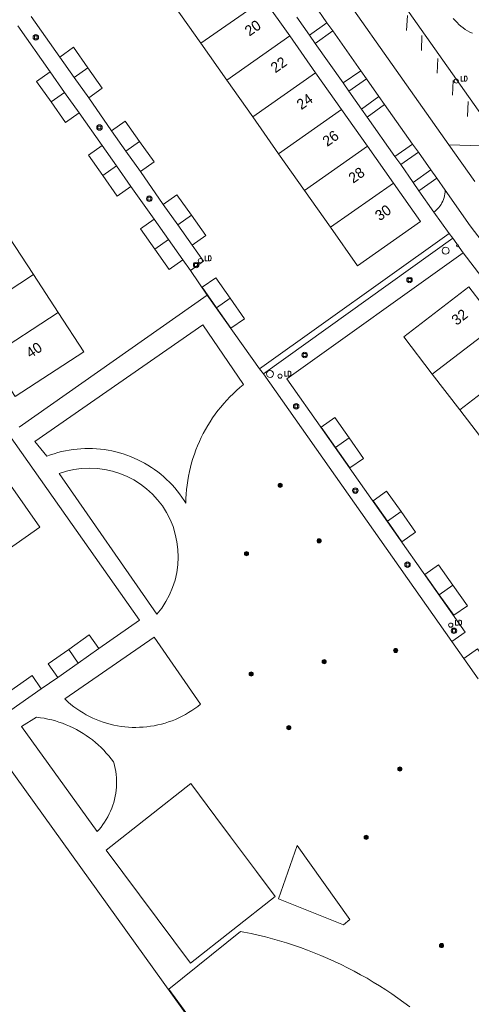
# Model space of a CAD drawing. Header units: metres. Extents: x 138165 to 154469, y 480134 to 494189.
# Tile 1001 of 1056: x 151196 to 151250, y 483841 to 483959. Entities that reach past the tile are written whole.
import ezdxf

# ---------------------------------------------------------------- set-up
doc = ezdxf.new("R2010")
doc.units = ezdxf.units.M
doc.header["$LTSCALE"] = 0.001
doc.header["$MEASUREMENT"] = 0
for name, color, linetype, lineweight in [('Level 5', 7, 'Continuous', 0), ('TOP-L-terrein schutting raster hek leuning', 7, 'Continuous', 0), ('TOP-L-topo objecten punt', 7, 'Continuous', 0), ('TOP-L-topo objecten vlak', 7, 'Continuous', 0), ('TOP-L-verharding vangrail', 7, 'Continuous', 0), ('TOP-T-topo huisnummering naamgeving', 7, 'Continuous', 0)]:
    doc.layers.add(name, color=color, linetype=linetype, lineweight=lineweight)
doc.styles.add('Style-INTL_ISO', font='INTL_ISO.shx')
doc.styles.add('Style-STANDARD', font='STANDARD.shx')

# ---------------------------------------------------------------- blocks, each defined once
blk = doc.blocks.new('24')
at = {"layer": 'TOP-L-topo objecten punt', "color": 7, "linetype": 'Continuous', "lineweight": 0}
for radius in [0.025, 0.0182, 0.0115, 0.005]:
    blk.add_circle((0, 0), radius, dxfattribs=at)
blk = doc.blocks.new('121')
at = {"layer": 'TOP-L-topo objecten punt', "color": 7, "linetype": 'Continuous', "lineweight": 0}
blk.add_circle((0, 0), 0.025, dxfattribs=at)
at = {"layer": 'TOP-L-topo objecten punt', "color": 7, "linetype": 'Continuous', "lineweight": 0, "style": 'Style-STANDARD'}
blk.add_text('LD', height=0.06, dxfattribs=at).set_placement((0.0483, 0))
blk = doc.blocks.new('39')
at = {"layer": 'TOP-L-topo objecten punt', "color": 7, "linetype": 'Continuous', "lineweight": 0}
for p, q in [((0.0175, 0.0175), (-0.0175, 0.0175)), ((-0.0175, 0.0175), (-0.0175, -0.0175)), ((0.0175, 0.0175), (0.0175, -0.0175)), ((0.0175, -0.0175), (-0.0175, -0.0175))]:
    blk.add_line(p, q, dxfattribs=at)
blk.add_circle((0, 0), 0.0332, dxfattribs=at)
blk = doc.blocks.new('*U13')
at = {"layer": 'Level 5', "color": 7, "linetype": 'Continuous', "lineweight": 0}
blk.add_circle((0, 0), 0.0415, dxfattribs=at)
blk = doc.blocks.new('150')
at = {"layer": 'Level 5', "color": 7, "linetype": 'Continuous', "lineweight": 0}
blk.add_blockref('*U13', (0, 0), dxfattribs=at)
blk = doc.blocks.new('10')
at = {"layer": 'TOP-L-topo objecten punt', "linetype": 'Continuous', "lineweight": 0}
blk.add_circle((0, 0), 0.0125, dxfattribs=at)

msp = doc.modelspace()

# ---------------------------------------------------------------- linework, layer by layer
at = {"layer": 'TOP-L-terrein schutting raster hek leuning', "flags": 128}
msp.add_lwpolyline([(151226.13, 483854.29), (151223.91, 483857.27), (151220.8, 483861.43), (151219.02, 483863.8), (151216.03, 483867.85), (151205.88, 483859.86), (151216, 483846.3), (151226.13, 483854.29)], dxfattribs=at)
at = {"layer": 'TOP-L-topo objecten vlak', "flags": 128}
for points in [[(151246.98, 483944.44), (151228.32, 483970.95)], [(151246.98, 483944.44), (151253.56, 483944.26), (151234.92, 483970.73)], [(151224.77, 483961.94), (151217.23, 483956.63)], [(151227.89, 483957.53), (151224.77, 483961.94)], [(151230.85, 483961.26), (151232.36, 483959.09)], [(151214.12, 483961.04), (151217.23, 483956.63)], [(151200.33, 483954.99), (151196.9, 483959.85)], [(151230.26, 483957.59), (151228.75, 483959.75)], [(151232.36, 483959.09), (151230.26, 483957.59)], [(151232.36, 483959.09), (151233.06, 483958.13)], [(151247.51, 483959.59), (151247.72, 483959.35), (151247.95, 483959.11), (151248.18, 483958.89), (151248.42, 483958.68), (151248.68, 483958.49), (151248.94, 483958.3), (151249.22, 483958.13), (151249.5, 483957.98), (151249.79, 483957.83)], [(151195.31, 483958.71), (151199.17, 483953.2)], [(151230.26, 483957.59), (151230.96, 483956.62)], [(151230.96, 483956.62), (151233.06, 483958.13)], [(151233.06, 483958.13), (151236.42, 483953.33)], [(151217.23, 483956.63), (151220.34, 483952.21)], [(151220.34, 483952.21), (151227.89, 483957.53)], [(151231, 483953.11), (151227.89, 483957.53)], [(151234.29, 483951.89), (151230.96, 483956.62)], [(151203.7, 483953.69), (151201.97, 483956.15), (151200.33, 483954.99)], [(151202.06, 483952.54), (151200.33, 483954.99)], [(151199.17, 483953.2), (151197.54, 483952.05), (151199.27, 483949.6)], [(151199.17, 483953.2), (151200.9, 483950.75)], [(151202.06, 483952.54), (151203.7, 483953.69)], [(151203.79, 483950.09), (151205.42, 483951.24), (151203.7, 483953.69)], [(151231, 483953.11), (151223.45, 483947.8)], [(151234.11, 483948.7), (151231, 483953.11)], [(151236.42, 483953.33), (151234.29, 483951.89)], [(151236.42, 483953.33), (151237.1, 483952.38)], [(151203.79, 483950.09), (151202.06, 483952.54)], [(151220.34, 483952.21), (151223.45, 483947.8)], [(151234.29, 483951.89), (151234.98, 483950.89)], [(151234.98, 483950.89), (151237.1, 483952.38)], [(151237.1, 483952.38), (151238.59, 483950.25)], [(151199.27, 483949.6), (151200.9, 483950.75)], [(151200.9, 483950.75), (151202.63, 483948.3)], [(151236.49, 483948.74), (151234.98, 483950.89)], [(151199.27, 483949.6), (151201, 483947.15), (151202.63, 483948.3)], [(151206.53, 483946.15), (151203.79, 483950.09)], [(151238.59, 483950.25), (151236.49, 483948.74)], [(151238.59, 483950.25), (151239.27, 483949.29)], [(151202.63, 483948.3), (151205.4, 483944.37)], [(151234.11, 483948.7), (151226.56, 483943.38)], [(151237.22, 483944.29), (151234.11, 483948.7)], [(151236.49, 483948.74), (151237.17, 483947.79)], [(151237.17, 483947.79), (151239.27, 483949.29)], [(151239.27, 483949.29), (151242.62, 483944.53)], [(151209.89, 483944.85), (151208.17, 483947.3), (151206.53, 483946.15)], [(151223.45, 483947.8), (151226.56, 483943.38)], [(151240.51, 483943.06), (151237.17, 483947.79)], [(151208.26, 483943.7), (151206.53, 483946.15)], [(151208.26, 483943.7), (151209.89, 483944.85)], [(151209.99, 483941.25), (151211.62, 483942.4), (151209.89, 483944.85)], [(151205.4, 483944.37), (151203.77, 483943.22), (151205.49, 483940.76)], [(151205.4, 483944.37), (151207.13, 483941.92)], [(151209.99, 483941.25), (151208.26, 483943.7)], [(151237.22, 483944.29), (151229.67, 483938.97)], [(151240.33, 483939.87), (151237.22, 483944.29)], [(151242.62, 483944.53), (151240.51, 483943.06)], [(151241.21, 483942.09), (151243.32, 483943.57)], [(151242.62, 483944.53), (151243.32, 483943.57)], [(151243.32, 483943.57), (151244.83, 483941.44)], [(151250.07, 483940.05), (151246.98, 483944.44)], [(151226.56, 483943.38), (151229.67, 483938.97)], [(151240.51, 483943.06), (151241.21, 483942.09)], [(151205.49, 483940.76), (151207.13, 483941.92)], [(151207.13, 483941.92), (151208.86, 483939.46)], [(151212.73, 483937.31), (151209.99, 483941.25)], [(151242.7, 483939.94), (151241.21, 483942.09)], [(151244.83, 483941.44), (151242.7, 483939.94)], [(151244.83, 483941.44), (151245.52, 483940.46)], [(151205.49, 483940.76), (151207.22, 483938.31), (151208.86, 483939.46)], [(151240.33, 483939.87), (151232.78, 483934.56)], [(151232.78, 483934.56), (151236.03, 483929.95), (151243.57, 483935.27), (151240.33, 483939.87)], [(151242.7, 483939.94), (151243.39, 483938.95)], [(151243.39, 483938.95), (151245.52, 483940.46)], [(151245.52, 483940.46), (151246.53, 483939.01)], [(151208.86, 483939.46), (151211.62, 483935.54)], [(151229.67, 483938.97), (151232.78, 483934.56)], [(151245.19, 483936.39), (151243.39, 483938.95)], [(151246.53, 483939.01), (151246.52, 483938.78), (151246.5, 483938.56), (151246.46, 483938.34), (151246.4, 483938.12), (151246.33, 483937.9), (151246.25, 483937.69), (151246.15, 483937.49), (151246.04, 483937.29), (151245.91, 483937.1), (151245.77, 483936.93), (151245.62, 483936.76), (151245.45, 483936.6), (151245.28, 483936.46), (151245.19, 483936.39)], [(151246.53, 483939.01), (151249.54, 483934.72), (151253.71, 483929.24)], [(151216.1, 483936.01), (151214.37, 483938.46), (151212.73, 483937.31)], [(151214.46, 483934.85), (151212.73, 483937.31)], [(151245.19, 483936.39), (151247.02, 483933.83)], [(151211.62, 483935.54), (151209.99, 483934.39), (151211.71, 483931.94)], [(151211.62, 483935.54), (151213.35, 483933.09)], [(151214.46, 483934.85), (151216.1, 483936.01)], [(151216.19, 483932.4), (151217.82, 483933.56), (151216.1, 483936.01)], [(151216.19, 483932.4), (151214.46, 483934.85)], [(151197.17, 483928.88), (151194.22, 483933.4)], [(151211.71, 483931.94), (151213.35, 483933.09)], [(151213.35, 483933.09), (151215.08, 483930.64)], [(151224.25, 483917.59), (151247.02, 483933.83)], [(151247.44, 483933.27), (151224.75, 483916.99)], [(151247.02, 483933.83), (151247.44, 483933.27)], [(151247.44, 483933.27), (151248.7, 483931.51)], [(151211.71, 483931.94), (151213.44, 483929.48), (151215.08, 483930.64)], [(151215.99, 483929.39), (151217.56, 483930.5), (151216.19, 483932.4)], [(151215.08, 483930.64), (151215.99, 483929.39)], [(151247.33, 483884.86), (151248.91, 483885.98), (151227.55, 483916.39), (151248.7, 483931.51)], [(151248.7, 483931.51), (151250.91, 483928.59)], [(151217.99, 483926.44), (151215.99, 483929.39)], [(151197.17, 483928.88), (151188.95, 483923.5)], [(151200.13, 483924.36), (151197.17, 483928.88)], [(151220.75, 483926.06), (151219.02, 483928.51), (151217.39, 483927.36), (151219.12, 483924.91)], [(151252.79, 483922.93), (151249.36, 483927.4), (151241.56, 483921.42), (151244.99, 483916.95)], [(151195.47, 483910.59), (151217.99, 483926.44)], [(151217.99, 483926.44), (151224.25, 483917.59)], [(151219.12, 483924.91), (151220.84, 483922.45), (151222.48, 483923.6), (151220.75, 483926.06)], [(151219.12, 483924.91), (151220.75, 483926.06)], [(151200.13, 483924.36), (151191.9, 483918.98)], [(151191.9, 483918.98), (151194.98, 483914.27), (151203.21, 483919.64), (151200.13, 483924.36)], [(151197.35, 483908.86), (151217.47, 483922.86), (151222.36, 483915.7), (151222.33, 483915.68), (151221.91, 483915.33), (151221.5, 483914.97), (151221.1, 483914.6), (151220.72, 483914.22), (151220.34, 483913.82), (151219.98, 483913.42), (151219.63, 483913), (151219.29, 483912.58), (151218.96, 483912.14), (151218.65, 483911.7), (151218.35, 483911.24), (151218.06, 483910.78), (151217.79, 483910.31), (151217.53, 483909.83), (151217.29, 483909.35), (151217.06, 483908.85), (151216.84, 483908.36), (151216.64, 483907.85), (151216.46, 483907.34), (151216.29, 483906.82), (151216.13, 483906.3), (151215.99, 483905.78), (151215.86, 483905.25), (151215.76, 483904.72), (151215.66, 483904.18), (151215.59, 483903.64), (151215.52, 483903.1), (151215.48, 483902.56), (151215.45, 483902.02), (151215.44, 483901.47), (151215.23, 483901.8), (151214.96, 483902.19), (151214.69, 483902.57), (151214.4, 483902.94), (151214.1, 483903.3), (151213.79, 483903.65), (151213.46, 483903.99), (151213.13, 483904.31), (151212.78, 483904.63), (151212.43, 483904.93), (151212.06, 483905.22), (151211.68, 483905.5), (151211.3, 483905.76), (151210.9, 483906.01), (151210.5, 483906.25), (151210.09, 483906.47), (151209.67, 483906.68), (151209.24, 483906.88), (151208.81, 483907.06), (151208.37, 483907.23), (151207.93, 483907.38), (151207.48, 483907.51), (151207.03, 483907.63), (151206.57, 483907.74), (151206.11, 483907.83), (151205.65, 483907.9), (151205.19, 483907.96), (151204.72, 483908), (151204.25, 483908.02), (151203.79, 483908.03), (151203.32, 483908.03), (151202.85, 483908), (151202.39, 483907.96), (151201.92, 483907.91), (151201.46, 483907.84), (151201, 483907.75), (151200.54, 483907.65), (151200.09, 483907.53), (151199.64, 483907.4), (151199.19, 483907.25), (151198.76, 483907.09), (151197.35, 483908.86)], [(151252.79, 483922.93), (151244.99, 483916.95)], [(151256.08, 483918.65), (151248.28, 483912.67)], [(151224.75, 483916.99), (151224.25, 483917.59)], [(151224.75, 483916.99), (151247.33, 483884.86)], [(151244.99, 483916.95), (151248.28, 483912.67)], [(151235.01, 483909.29), (151233.29, 483911.74), (151231.65, 483910.59), (151233.38, 483908.14)], [(151248.28, 483912.67), (151251.57, 483908.38)], [(151204.99, 483884.02), (151209.88, 483887.42), (151194.22, 483909.69)], [(151235.01, 483909.29), (151233.38, 483908.14)], [(151233.38, 483908.14), (151235.11, 483905.69), (151236.74, 483906.84), (151235.01, 483909.29)], [(151193.33, 483895.36), (151197.93, 483898.6), (151192.62, 483906.15), (151188.02, 483902.91)], [(151200.23, 483905.01), (151201.11, 483905.3), (151202.02, 483905.5), (151202.94, 483905.63), (151203.87, 483905.67), (151204.8, 483905.63), (151205.73, 483905.52), (151206.64, 483905.32), (151207.53, 483905.04), (151208.39, 483904.68), (151209.21, 483904.25), (151210, 483903.75), (151210.74, 483903.18), (151211.42, 483902.55), (151212.05, 483901.87), (151212.62, 483901.13), (151213.12, 483900.34), (151213.54, 483899.51), (151213.9, 483898.65), (151214.17, 483897.76), (151214.37, 483896.85), (151214.49, 483895.93), (151214.52, 483895), (151214.48, 483894.07), (151214.35, 483893.14), (151214.14, 483892.24), (151213.85, 483891.35), (151213.49, 483890.49), (151213.05, 483889.67), (151212.54, 483888.89), (151211.97, 483888.16), (151200.23, 483905.01)], [(151241.24, 483900.46), (151239.51, 483902.91), (151237.88, 483901.76), (151239.61, 483899.3)], [(151239.61, 483899.3), (151241.33, 483896.85), (151242.97, 483898), (151241.24, 483900.46)], [(151239.61, 483899.3), (151241.24, 483900.46)], [(151247.47, 483891.62), (151245.74, 483894.07), (151244.1, 483892.92), (151245.83, 483890.47)], [(151245.83, 483890.47), (151247.56, 483888.02), (151249.19, 483889.17), (151247.47, 483891.62)], [(151245.83, 483890.47), (151247.47, 483891.62)], [(151198.1, 483879.21), (151197, 483880.8), (151176.44, 483866.33), (151161.9, 483886.97)], [(151204.99, 483884.02), (151203.84, 483885.66), (151201.39, 483883.93)], [(151217.21, 483877.36), (151216.86, 483877.09), (151216.51, 483876.82), (151216.14, 483876.58), (151215.77, 483876.34), (151215.38, 483876.12), (151214.99, 483875.91), (151214.59, 483875.71), (151214.19, 483875.53), (151213.78, 483875.37), (151213.36, 483875.22), (151212.94, 483875.08), (151212.51, 483874.96), (151212.08, 483874.86), (151211.64, 483874.77), (151211.21, 483874.7), (151210.77, 483874.64), (151210.33, 483874.6), (151209.88, 483874.58), (151209.44, 483874.57), (151209, 483874.57), (151208.55, 483874.6), (151208.11, 483874.64), (151207.67, 483874.69), (151207.24, 483874.76), (151206.8, 483874.85), (151206.37, 483874.95), (151205.94, 483875.07), (151205.52, 483875.2), (151205.1, 483875.35), (151204.69, 483875.51), (151204.28, 483875.69), (151203.88, 483875.88), (151203.49, 483876.09), (151203.11, 483876.31), (151202.73, 483876.54), (151202.36, 483876.79), (151202.01, 483877.05), (151201.66, 483877.33), (151201.32, 483877.61), (151200.99, 483877.91), (151200.91, 483877.98), (151211.65, 483885.4), (151217.21, 483877.36)], [(151247.33, 483884.86), (151248.75, 483882.85)], [(151201.39, 483883.93), (151198.94, 483882.2), (151200.09, 483880.57)], [(151202.54, 483882.29), (151201.39, 483883.93)], [(151202.54, 483882.29), (151204.99, 483884.02)], [(151252.11, 483881.55), (151250.39, 483884.01), (151248.75, 483882.85)], [(151200.09, 483880.57), (151202.54, 483882.29)], [(151248.75, 483882.85), (151250.48, 483880.4)], [(151198.1, 483879.21), (151200.09, 483880.57)], [(151187.8, 483872), (151198.1, 483879.21)], [(151204.82, 483862.09), (151195.75, 483874.69), (151197.54, 483875.79), (151198, 483875.73), (151198.45, 483875.66), (151198.9, 483875.57), (151199.35, 483875.47), (151199.79, 483875.35), (151200.22, 483875.21), (151200.66, 483875.06), (151201.08, 483874.89), (151201.5, 483874.71), (151201.92, 483874.52), (151202.33, 483874.31), (151202.73, 483874.09), (151203.12, 483873.85), (151203.5, 483873.6), (151203.87, 483873.33), (151204.24, 483873.06), (151204.59, 483872.77), (151204.94, 483872.46), (151205.27, 483872.15), (151205.59, 483871.83), (151205.9, 483871.49), (151206.2, 483871.14), (151206.49, 483870.78), (151206.76, 483870.42), (151206.8, 483870.37), (151206.89, 483870.01), (151206.97, 483869.64), (151207.04, 483869.27), (151207.08, 483868.9), (151207.11, 483868.53), (151207.13, 483868.16), (151207.13, 483867.79), (151207.11, 483867.41), (151207.08, 483867.04), (151207.03, 483866.67), (151206.97, 483866.31), (151206.89, 483865.94), (151206.79, 483865.58), (151206.68, 483865.23), (151206.55, 483864.88), (151206.41, 483864.53), (151206.26, 483864.19), (151206.09, 483863.86), (151205.9, 483863.54), (151205.7, 483863.22), (151205.49, 483862.91), (151205.27, 483862.62), (151205.03, 483862.33), (151204.82, 483862.09)], [(151236, 483811.53), (151192.74, 483871.78), (151119.59, 483819.78), (151118.23, 483818.75), (151118.2, 483818.79)], [(151226.13, 483854.29), (151223.91, 483857.27), (151220.8, 483861.43), (151219.02, 483863.8), (151216.03, 483867.85), (151205.88, 483859.86), (151216, 483846.3), (151226.13, 483854.29)], [(151234.35, 483850.87), (151226.53, 483854.01), (151228.79, 483860.42), (151235.09, 483851.52), (151234.35, 483850.87)], [(151220.88, 483832.93), (151213.39, 483843.15), (151221.98, 483850.1), (151222.4, 483850.02), (151223.26, 483849.84), (151224.12, 483849.65), (151224.97, 483849.44), (151225.82, 483849.21), (151226.67, 483848.97), (151227.51, 483848.71), (151228.35, 483848.44), (151229.18, 483848.15), (151230.01, 483847.85), (151230.83, 483847.53), (151231.64, 483847.2), (151232.45, 483846.85), (151233.25, 483846.49), (151234.05, 483846.11), (151234.83, 483845.72), (151235.62, 483845.32), (151236.39, 483844.9), (151237.16, 483844.47), (151237.91, 483844.02), (151238.66, 483843.56), (151239.4, 483843.09), (151240.14, 483842.6), (151240.86, 483842.1), (151241.57, 483841.58), (151242.28, 483841.06)]]:
    msp.add_lwpolyline(points, dxfattribs=at)
at = {"layer": 'TOP-L-verharding vangrail', "flags": 128}
for points in [[(151241.9, 483958.18), (151242.01, 483959.98)], [(151243.7, 483955.77), (151243.75, 483957.57)], [(151245.57, 483953.04), (151245.65, 483954.83)], [(151247.43, 483950.4), (151247.51, 483952.19)], [(151249.22, 483947.87), (151249.3, 483949.66)]]:
    msp.add_lwpolyline(points, dxfattribs=at)

# ---------------------------------------------------------------- block references
at = {"layer": 'TOP-L-topo objecten punt', "xscale": 10, "yscale": 10, "zscale": 10}
for name, p in [('39', (151197.45, 483957.35)), ('121', (151247.86, 483952.11)), ('39', (151205.08, 483946.53)), ('39', (151211.05, 483937.99)), ('150', (151246.58, 483931.75)), ('10', (151248, 483932.35)), ('121', (151217.17, 483930.55)), ('39', (151216.67, 483930.05)), ('39', (151242.26, 483928.25)), ('39', (151229.69, 483919.24)), ('150', (151225.54, 483916.97)), ('121', (151226.73, 483916.71)), ('39', (151228.67, 483913.08)), ('24', (151226.74, 483903.61)), ('39', (151235.76, 483902.98)), ('24', (151231.42, 483896.95)), ('24', (151222.71, 483895.42)), ('39', (151242.02, 483894.09)), ('121', (151247.2, 483886.84)), ('39', (151247.58, 483886.16)), ('24', (151240.6, 483883.8)), ('24', (151232.03, 483882.45)), ('24', (151223.27, 483880.97)), ('24', (151227.79, 483874.53)), ('24', (151241.1, 483869.58)), ('24', (151237.06, 483861.39)), ('24', (151246.1, 483848.4))]:
    msp.add_blockref(name, p, dxfattribs=at)

# ---------------------------------------------------------------- texts
at = {"layer": 'TOP-T-topo huisnummering naamgeving', "style": 'Style-INTL_ISO'}
for s, rotation, p in [('20', 35.2, (151223.06, 483957.43)), ('22', 35.2, (151226.17, 483953.02)), ('24', 35.2, (151229.28, 483948.6)), ('26', 35.2, (151232.39, 483944.19)), ('28', 35.2, (151235.5, 483939.78)), ('30', 35.2, (151238.68, 483935.27)), ('32', 37.5, (151247.9, 483922.73)), ('40', 33.2, (151196.79, 483918.81))]:
    msp.add_text(s, height=1.25, rotation=rotation, dxfattribs=at).set_placement(p)

doc.saveas('drawing.dxf')
